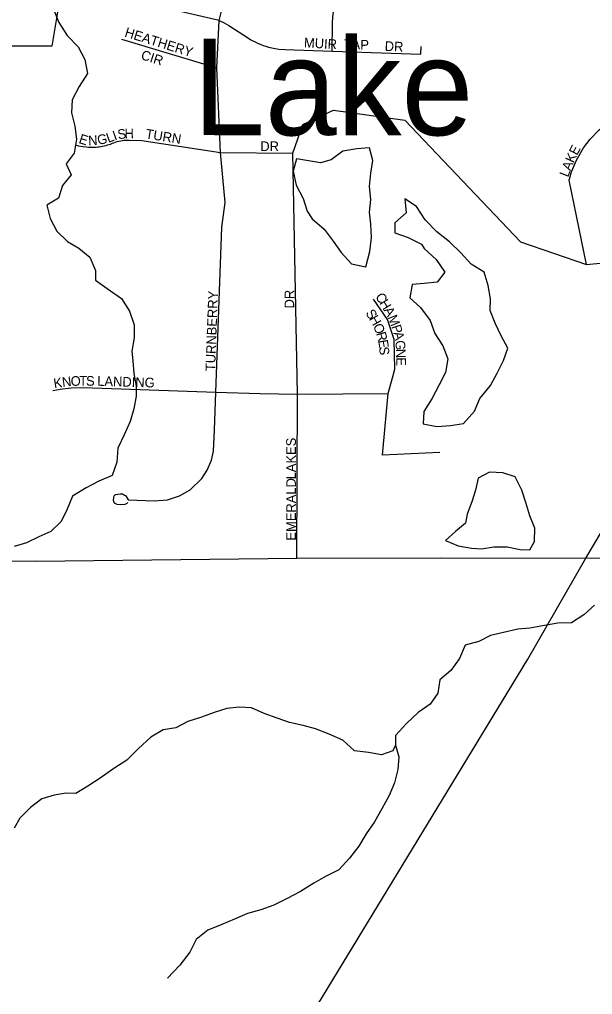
# Model space of a CAD drawing. Extents: x 1985906 to 2277390, y 930619 to 1324581.
# Drawn here: x 2153967 to 2156932, y 1130120 to 1135166 of the extents above; entities that cross this region are included whole.
import ezdxf

# ---------------------------------------------------------------- set-up
doc = ezdxf.new("R2010")
doc.units = 0
for name, color, linetype in [('GM_X_Corporation', 7, 'Continuous'), ('GM_X_Interstate_Route', 7, 'Continuous'), ('GM_X_Minor_Lake', 7, 'Continuous'), ('GM_X_Minor_Lake_Text', 7, 'Continuous'), ('GM_X_Minor_River', 7, 'Continuous'), ('GM_X_State_Route', 7, 'Continuous'), ('GM_X_Township_Subdivision', 7, 'Continuous'), ('GM_X_Township_Subdivision_Text', 7, 'Continuous')]:
    doc.layers.add(name, color=color, linetype=linetype)

msp = doc.modelspace()

# ---------------------------------------------------------------- linework, layer by layer
at = {"layer": 'GM_X_Corporation'}
msp.add_lwpolyline([(2150279.3, 1140319.5), (2150722.7, 1139873.6), (2151013.7, 1139472.7), (2151273.3, 1139055.9), (2151364.3, 1138865.3), (2151638, 1138381.6), (2151977.6, 1137903.1), (2152222.8, 1137569), (2152533.6, 1137322.1), (2152760.1, 1137213.7), (2152956.4, 1137161.2), (2152956.4, 1137175.2), (2153145.1, 1137112.5), (2153359.2, 1137069.1), (2153581.1, 1137023.1), (2153660.2, 1136961.6), (2154055.9, 1136910.3), (2154201.1, 1135433.6), (2154133.8, 1135026.9), (2153239.9, 1135027.1), (2153257.4, 1134127.5), (2151404.9, 1134085.9), (2150254.1, 1133828.1)], dxfattribs=at)
at = {"layer": 'GM_X_Interstate_Route'}
for points in [[(2156897.5, 1132377.2), (2156897.7, 1132377.5), (2156978.1, 1132513.7)], [(2154274.8, 1128035.4), (2154317, 1128105.1), (2156597.4, 1131855.4), (2156897.5, 1132377.2)]]:
    msp.add_lwpolyline(points, dxfattribs=at)
at = {"layer": 'GM_X_Minor_Lake'}
for points in [[(2155758.7, 1133886.2), (2155780.4, 1133964.9), (2155787.5, 1134037.1), (2155784.6, 1134107.2), (2155777.9, 1134169.2), (2155785.1, 1134233.4), (2155778.3, 1134301.4), (2155785.4, 1134369.6), (2155794.7, 1134435.9), (2155777.8, 1134501.8), (2155711.8, 1134497), (2155639.8, 1134484), (2155580.3, 1134439.2), (2155524.4, 1134424.5), (2155472.2, 1134431.8), (2155399.9, 1134444.9), (2155382.7, 1134380.6), (2155397.6, 1134308.7), (2155434.5, 1134239), (2155455.3, 1134173.1)], [(2155758.6, 1133886), (2155780.4, 1133964.9), (2155787.5, 1134037.1), (2155784.6, 1134107.2), (2155777.9, 1134169.2), (2155785.1, 1134233.4), (2155778.3, 1134301.4), (2155785.4, 1134369.6), (2155794.7, 1134435.9), (2155777.8, 1134501.8), (2155711.8, 1134497), (2155639.8, 1134484), (2155580.3, 1134439.2), (2155524.4, 1134424.5), (2155472.2, 1134431.8), (2155399.9, 1134444.9), (2155382.7, 1134380.6), (2155397.6, 1134308.7), (2155434.5, 1134239), (2155455.3, 1134173.1)], [(2156494.6, 1133464.8), (2156458.8, 1133528.7), (2156427.9, 1133594.4), (2156403.1, 1133660.2), (2156404.3, 1133720.3), (2156391.5, 1133788.3), (2156370.6, 1133858.1), (2156304, 1133899.4), (2156251.2, 1133958.8), (2156192.4, 1134014.2), (2156125.7, 1134067.4), (2156066.8, 1134128.8), (2156021.9, 1134198.3), (2155961.3, 1134237.6), (2155968.2, 1134165.6), (2155908.8, 1134112.8), (2155909.4, 1134060.7), (2155977.8, 1134037.5), (2156046.3, 1134002.3)], [(2155455.3, 1134173.1), (2155481.8, 1134133.4), (2155542.6, 1134080.1), (2155589.4, 1134018.6), (2155632.2, 1133959), (2155685, 1133901.6), (2155758.7, 1133886.2)], [(2155455.3, 1134173.1), (2155481.8, 1134133.4), (2155542.6, 1134080.1), (2155589.4, 1134018.6), (2155632.2, 1133959), (2155685, 1133901.6), (2155757.3, 1133886.4)], [(2156046.3, 1134002.3), (2156060.6, 1133980.4), (2156123.4, 1133923.1), (2156168.3, 1133857.6), (2156128.9, 1133807), (2156060.8, 1133800.1), (2155998.8, 1133793.3), (2155987.6, 1133725.1), (2156042.3, 1133675.7), (2156091.2, 1133608.2), (2156116.1, 1133540.4), (2156156.9, 1133476.8), (2156183.8, 1133409), (2156170.6, 1133338.7), (2156139.4, 1133274.2), (2156100.2, 1133201.6), (2156058.9, 1133136.9), (2156055.7, 1133072.8), (2156126, 1133059.6), (2156198, 1133064.6), (2156264, 1133075.4), (2156321.3, 1133138.2), (2156348.5, 1133204.7), (2156403.8, 1133271.5), (2156439.1, 1133336.1), (2156472.3, 1133400.6), (2156494.6, 1133464.8)], [(2156632.2, 1132464.6), (2156633.2, 1132533.1), (2156608.4, 1132596.9), (2156587.5, 1132666.8), (2156566.7, 1132730.6), (2156531.8, 1132798.3), (2156467.4, 1132819.5), (2156399.3, 1132822.7), (2156339.6, 1132791.9), (2156326.3, 1132729.6), (2156307, 1132669.2), (2156283.7, 1132604.8)], [(2156632.2, 1132467.5), (2156633.2, 1132533.1), (2156608.4, 1132596.9), (2156587.5, 1132666.8), (2156566.7, 1132730.6), (2156531.8, 1132798.3), (2156467.4, 1132819.5), (2156399.3, 1132822.7), (2156339.6, 1132791.9), (2156326.3, 1132729.6), (2156307, 1132669.2), (2156283.7, 1132604.8)], [(2156283.7, 1132604.8), (2156274.3, 1132558.6), (2156222.7, 1132515.9), (2156171.2, 1132469.2), (2156237.7, 1132442), (2156305.9, 1132428.8), (2156358.1, 1132425.5), (2156422, 1132436.3), (2156490.1, 1132437.1), (2156558.4, 1132422), (2156608.5, 1132420.6), (2156632.2, 1132464.6)], [(2156283.7, 1132604.8), (2156274.3, 1132558.6), (2156222.7, 1132515.9), (2156171.2, 1132469.2), (2156237.7, 1132442), (2156305.9, 1132428.8), (2156358.1, 1132425.5), (2156422, 1132436.3), (2156490.1, 1132437.1), (2156558.4, 1132422), (2156608.5, 1132420.6), (2156633.4, 1132466.9)]]:
    msp.add_lwpolyline(points, dxfattribs=at)
at = {"layer": 'GM_X_Minor_River'}
for points in [[(2154142.5, 1135218.3), (2154171, 1135150.4), (2154213.5, 1135082.6), (2154270, 1135024.8), (2154304.5, 1134958.9), (2154319, 1134886.9), (2154275.4, 1134818.5), (2154239.8, 1134750.1), (2154236.2, 1134682), (2154252.7, 1134614), (2154261.2, 1134545.9), (2154249.6, 1134473.7), (2154207.9, 1134419.3), (2154234.3, 1134361.4), (2154188.7, 1134307), (2154169.1, 1134240.8), (2154107.2, 1134204.3), (2154125.7, 1134136.3), (2154160.2, 1134070.4), (2154214.6, 1134016.7), (2154272.9, 1133983), (2154331.3, 1133935.3), (2154359.8, 1133867.4), (2154360.1, 1133817.3), (2154420.5, 1133773.6), (2154494.9, 1133722), (2154535.4, 1133656.2), (2154559.9, 1133586.2), (2154560.4, 1133518.1), (2154548.8, 1133449.9), (2154553.1, 1133399.8), (2154557.6, 1133333.8), (2154570, 1133267.7), (2154570.4, 1133215.6), (2154558.8, 1133151.4), (2154539.2, 1133085.2), (2154507.6, 1133016.9), (2154476.1, 1132946.5), (2154470.5, 1132874.4), (2154447, 1132806.1), (2154377.1, 1132775.6), (2154311.2, 1132741), (2154241.4, 1132698.5), (2154213.8, 1132632.2), (2154182.2, 1132567.9), (2154128.5, 1132515.4), (2154066.6, 1132488.9), (2154002.7, 1132456.5), (2153938.7, 1132438)], [(2156942.7, 1132134.6), (2156887, 1132084.3), (2156823.2, 1132044), (2156753.2, 1132041.7), (2156683.3, 1132029.4), (2156607.4, 1132015), (2156545.4, 1132010.7), (2156471.5, 1131992.4), (2156403.6, 1131978.1), (2156343.8, 1131945.8), (2156273.9, 1131927.4), (2156244.2, 1131859.2), (2156198.4, 1131797), (2156142.7, 1131748.7), (2156130.9, 1131678.6), (2156091.2, 1131622.3), (2156029.4, 1131580), (2155969.7, 1131521.7), (2155911.9, 1131459.4), (2155912.1, 1131409.3)], [(2155912.1, 1131409.3), (2155898.9, 1131380.3), (2155840.3, 1131360.9), (2155772.2, 1131372.5), (2155700, 1131380), (2155639.6, 1131435.7), (2155569.3, 1131467.3), (2155499, 1131494.9), (2155434.8, 1131512.5), (2155364.6, 1131528), (2155300.4, 1131549.6), (2155232.2, 1131573.2), (2155167.9, 1131602.8), (2155103.8, 1131606.4), (2155039.7, 1131599.9), (2154973.8, 1131579.4), (2154907.9, 1131555), (2154837.9, 1131532.5), (2154776, 1131500), (2154710, 1131489.5), (2154646.2, 1131451), (2154582.5, 1131392.5), (2154522.8, 1131332), (2154455, 1131289.4), (2154383.3, 1131238.9), (2154319.5, 1131198.4), (2154257.6, 1131159.9), (2154207.6, 1131161.5), (2154145.5, 1131151.1), (2154081.6, 1131132.6), (2154023.8, 1131088.2), (2153968.1, 1131031.7), (2153938.4, 1130981.4)], [(2155912.1, 1131409.3), (2155930.5, 1131349.5), (2155925, 1131283.4), (2155907.4, 1131215.1), (2155879.8, 1131148.8), (2155842.2, 1131080.5), (2155804.6, 1131014.1), (2155761, 1130951.7), (2155723.3, 1130887.3), (2155673.7, 1130824.9), (2155620, 1130764.4), (2155550.2, 1130729.9), (2155490.3, 1130695.4), (2155420.5, 1130652.8), (2155352.7, 1130616.3), (2155282.8, 1130581.8), (2155214.9, 1130557.3), (2155146.9, 1130538.8), (2155079, 1130510.3), (2155013.1, 1130481.8), (2154941.2, 1130453.2), (2154881.5, 1130404.8), (2154847.9, 1130338.4), (2154796.2, 1130271.9), (2154732.6, 1130203.4)]]:
    msp.add_lwpolyline(points, dxfattribs=at)
at = {"layer": 'GM_X_State_Route'}
for points in [[(2152757.2, 1132366), (2153640, 1132363.6), (2154051.7, 1132362.5), (2155402.1, 1132377.5), (2156145.7, 1132380.2), (2156897.7, 1132377.5)], [(2156897.7, 1132377.5), (2158277.6, 1132388.6), (2159134.8, 1132388.6)]]:
    msp.add_lwpolyline(points, dxfattribs=at)
at = {"layer": 'GM_X_Township_Subdivision'}
for points in [[(2155584.4, 1135002.1), (2155587, 1135147), (2155588.1, 1135180.2), (2155591.3, 1135204.2), (2155597.4, 1135232.1), (2155605.1, 1135256.3), (2155614.3, 1135278.5), (2155626.2, 1135301.9), (2155640.2, 1135324.1), (2155656.1, 1135345.1), (2155673.5, 1135364.3), (2155690.3, 1135380), (2155709.8, 1135395.5), (2155730.8, 1135409.6), (2155757.6, 1135424.1), (2155780.5, 1135433.9), (2156043.7, 1135545.6)], [(2154528, 1132666.7), (2154522.2, 1132660.8), (2154511.2, 1132655.2), (2154489, 1132653.1), (2154472.3, 1132655.5), (2154458.8, 1132662.9), (2154454.9, 1132671.5), (2154453.5, 1132679.2), (2154454.6, 1132688.1), (2154455.2, 1132693.7), (2154456.7, 1132699.9), (2154462.9, 1132707), (2154475.1, 1132709.7), (2154486.9, 1132711.4), (2154499.7, 1132710.6), (2154510, 1132704.7), (2154516.5, 1132699.6), (2154528.8, 1132679.1), (2154663.7, 1132674.6), (2154731.7, 1132680.1), (2154795.1, 1132700.1), (2154850.2, 1132731.8), (2154910.5, 1132790.1), (2154938.5, 1132833.5), (2154959.9, 1132884.3), (2154970.7, 1132931.6), (2154976.1, 1133041), (2154982.7, 1133237.2), (2155013.1, 1134090.5), (2155030.6, 1134219), (2155006.9, 1134477.5), (2154987.8, 1134915.2), (2154999.2, 1135161.1), (2155029.8, 1135279.9)], [(2154999.2, 1135161.1), (2154753.9, 1135217.6)], [(2154999.2, 1135161.1), (2155025, 1135148.8), (2155037.5, 1135142.1), (2155050.7, 1135134.1), (2155152.2, 1135068.2), (2155164.6, 1135060.6), (2155174.1, 1135055.3), (2155185.8, 1135049.2), (2155198.2, 1135043.3), (2155212.3, 1135037.3), (2155227.4, 1135031.6), (2155241.8, 1135026.8), (2155254.9, 1135023), (2155272.4, 1135018.8), (2155289, 1135015.6), (2155307.9, 1135012.9), (2155340.6, 1135010.6), (2155584.4, 1135002.1), (2156044.2, 1134986), (2156044.9, 1135026)], [(2154493.9, 1135063.4), (2154987.8, 1134915.2)], [(2156900.8, 1133898), (2156811.8, 1134334.6), (2156823.8, 1134376.8), (2156848.6, 1134437.6), (2156885.8, 1134502.1), (2156920.2, 1134547.1), (2156966.3, 1134594.4), (2157015.9, 1134633.8), (2157064.6, 1134663.9), (2157122.9, 1134690.9), (2157185.9, 1134710.8), (2157264.4, 1134723.7), (2157344, 1134724.3), (2157418.1, 1134713.5), (2157515.6, 1134691), (2157563.3, 1134683.1), (2157625.9, 1134679.8), (2157683.3, 1134683.4), (2157763, 1134699.6), (2157813.4, 1134717), (2158017.4, 1134813)], [(2155402.1, 1132377.5), (2155404.6, 1133226.8), (2155380.8, 1134473.7), (2155407.2, 1134548.1), (2155433.7, 1134622.5), (2155551.1, 1134677.6), (2155592.5, 1134696.9), (2155960.6, 1134644.7), (2156559.8, 1134014.2), (2156900.8, 1133898), (2157130.3, 1133920.9), (2157421, 1134017.8)], [(2154254.4, 1134517.1), (2154272.4, 1134512.4), (2154294.5, 1134508.1), (2154313.4, 1134505.8), (2154324.2, 1134505), (2154333.4, 1134504.7), (2154344.6, 1134504.7), (2154353.2, 1134504.9), (2154362.6, 1134505.5), (2154371.2, 1134506.3), (2154378.5, 1134507.1), (2154386.9, 1134508.3), (2154395.5, 1134509.8), (2154405.2, 1134511.8), (2154414.5, 1134514), (2154422.1, 1134516.1), (2154430.5, 1134518.6), (2154438, 1134521.1), (2154448.2, 1134524.8), (2154455.2, 1134527.6), (2154464.1, 1134530.9), (2154472.6, 1134533.6), (2154481.1, 1134535.9), (2154490.7, 1134538), (2154499.3, 1134539.5), (2154506.3, 1134540.4), (2154512.7, 1134541.1), (2154518.5, 1134541.5), (2154525.7, 1134541.7), (2154529.8, 1134541.8), (2154535, 1134541.7), (2154599.5, 1134539.4), (2155006.9, 1134477.5), (2155380.8, 1134473.7)], [(2156142, 1132924.8), (2155844.9, 1132910.2), (2155875.2, 1133229.5), (2155897.3, 1133310.3), (2155909.1, 1133356.5), (2155904.9, 1133508.8), (2155870.3, 1133612.4), (2155799.2, 1133718.7)], [(2154139.4, 1133245.2), (2154177.1, 1133252.7), (2154234.6, 1133259.3), (2154295.3, 1133260.4), (2154982.7, 1133237.2), (2155212.6, 1133229.5), (2155404.6, 1133226.8), (2155875.2, 1133229.5)]]:
    msp.add_lwpolyline(points, dxfattribs=at)

# ---------------------------------------------------------------- texts
at = {"layer": 'GM_X_Minor_Lake_Text'}
msp.add_text('Lake', height=500.21, rotation=359.9892, dxfattribs=at).set_placement((2154864.7, 1134567))
at = {"layer": 'GM_X_Township_Subdivision_Text'}
for s, rotation, p in [('HEATHERY', 342.7842, (2154507.2, 1135078.3)), ('MUIR', 356.8222, (2155437.8, 1135021.5)), ('TAP', 358.4097, (2155644.3, 1135012.7)), ('DR', 356.989, (2155855.7, 1135003.9)), ('CIR', 342.3523, (2154591.2, 1134961.1)), ('E', 342.17, (2154270, 1134527.1)), ('N', 3.1505, (2154323.3, 1134513.8)), ('G', 9.6812, (2154373.4, 1134516.9)), ('L', 19.727, (2154426, 1134526.8)), ('I', 19.2364, (2154459, 1134538.6)), ('S', 8.1146, (2154477.3, 1134545.2)), ('H', 0.8525, (2154510.5, 1134550.1)), ('TURN', 350.7888, (2154616, 1134550.6)), ('DR', 0, (2155212.9, 1134484.7)), ('E', 61.9195, (2156851.7, 1134459.1)), ('K', 65.3119, (2156833.7, 1134419.8)), ('A', 69.0064, (2156818.2, 1134379.5)), ('L', 69.0154, (2156805.6, 1134346.6)), ('TURNBERRY', 87.9557, (2154979, 1133344.9)), ('DR', 90, (2155388.3, 1133670.1)), ('C', 301.4802, (2155806, 1133732.3)), ('H', 301.4586, (2155826.7, 1133698.5)), ('S', 302.7352, (2155755.7, 1133646.1)), ('A', 300.5963, (2155849.6, 1133661.1)), ('H', 299.8018, (2155774.4, 1133617.1)), ('M', 291.7777, (2155871.1, 1133625.1)), ('O', 292.0734, (2155795.5, 1133580.5)), ('P', 288.1153, (2155890.4, 1133576.9)), ('R', 286.776, (2155811.6, 1133540.9)), ('E', 278.9996, (2155822.6, 1133504.7)), ('A', 284.4232, (2155901.1, 1133544.2)), ('G', 273.7836, (2155911.7, 1133504)), ('S', 274.3212, (2155828, 1133471.1)), ('N', 271.7708, (2155914.5, 1133460.6)), ('E', 271.7891, (2155915.9, 1133416.6)), ('K', 8.4021, (2154146.6, 1133257)), ('N', 7.4069, (2154189.9, 1133263.4)), ('O', 1.7271, (2154232.3, 1133269)), ('T', 0.0546, (2154275.8, 1133270.3)), ('S', 0, (2154311, 1133270.3)), ('LANDING', 358.1827, (2154368.4, 1133270.3)), ('LAKES', 90, (2155397, 1132785.7)), ('EMERALD', 90, (2155397, 1132468.9))]:
    msp.add_text(s, height=50, rotation=rotation, dxfattribs=at).set_placement(p)

doc.saveas('drawing.dxf')
